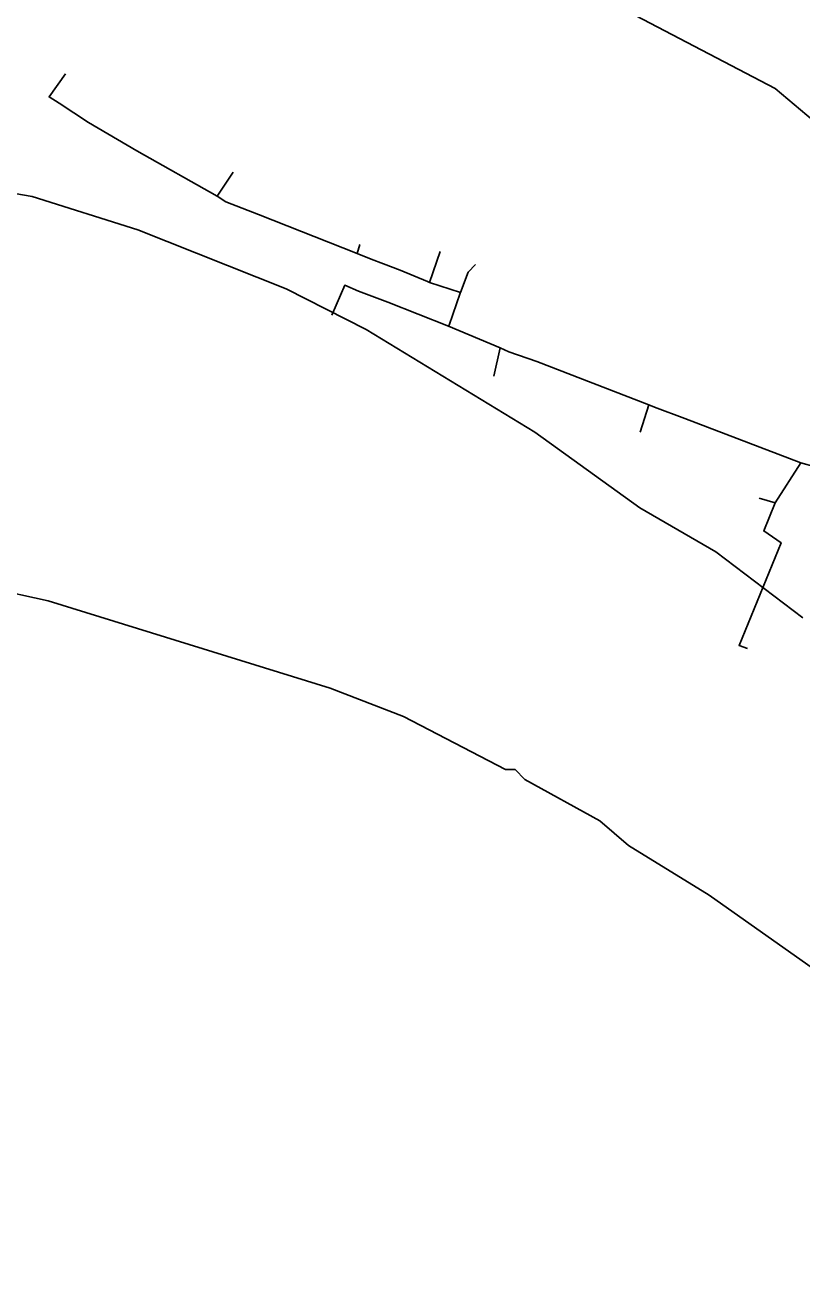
# Model space of a CAD drawing. Extents: x -662620 to -656370, y -1067090 to -1062990.
# Drawn here: x -660059.2 to -659923, y -1064150.8 to -1063930.2 of the extents above; entities that cross this region are included whole.
import ezdxf

# ---------------------------------------------------------------- set-up
doc = ezdxf.new("R2010")
doc.units = 0
for name, color, linetype in [('Ochr__pás__vod__zdroje_II__stupně', 7, 'Continuous'), ('SDELOVACÍ_VEDENÍ_-_PODZEMNÍ', 7, 'Continuous'), ('VRSTEVNICE_ZDŮRAZNĚNÁ', 7, 'Continuous'), ('VRSTEVNICE_ZÁKLADNÍ', 7, 'Continuous')]:
    doc.layers.add(name, color=color, linetype=linetype)

msp = doc.modelspace()

# ---------------------------------------------------------------- linework, layer by layer
at = {"layer": 'Ochr__pás__vod__zdroje_II__stupně'}
msp.add_lwpolyline([(-660464.98, -1064477.66), (-660479.16, -1064319.24), (-660481.94, -1064186.81), (-660479.3, -1063994.59), (-660360.21, -1063702.35), (-660281.08, -1063700.79), (-660243.47, -1063702.35), (-660222.31, -1063711.76), (-660211.34, -1063724.29), (-660187.06, -1063774.43), (-660164.34, -1063811.26), (-660075.02, -1063846.52), (-660042.89, -1063862.97), (-660047.59, -1063878.64), (-659927.67, -1063941.34), (-659907.68, -1063958.21), (-659897.75, -1063968.57), (-659822.34, -1063992.17), (-659732.05, -1064020.39)], dxfattribs=at)
at = {"layer": 'SDELOVACÍ_VEDENÍ_-_PODZEMNÍ'}
for points in [[(-660025.55, -1063960.23), (-660039.63, -1063952.29), (-660048.12, -1063947.29), (-660053.26, -1063943.9), (-660055.03, -1063942.82), (-660052.17, -1063938.76)], [(-660025.55, -1063960.23), (-660039.63, -1063952.29), (-660048.12, -1063947.29), (-660053.26, -1063943.9), (-660055.03, -1063942.82), (-660052.17, -1063938.76)], [(-660025.55, -1063960.23), (-660039.63, -1063952.29), (-660048.12, -1063947.29), (-660053.26, -1063943.9), (-660055.03, -1063942.82), (-660052.17, -1063938.76)], [(-660025.55, -1063960.23), (-660039.63, -1063952.29), (-660048.12, -1063947.29), (-660053.26, -1063943.9), (-660055.03, -1063942.82), (-660052.17, -1063938.76)], [(-660048.12, -1063947.29), (-660053.26, -1063943.9)], [(-660048.12, -1063947.29), (-660053.26, -1063943.9)], [(-660048.12, -1063947.29), (-660053.26, -1063943.9)], [(-660048.12, -1063947.29), (-660053.26, -1063943.9)], [(-660025.55, -1063960.23), (-660022.73, -1063956.01)], [(-660025.55, -1063960.23), (-660022.73, -1063956.01)], [(-660025.55, -1063960.23), (-660022.73, -1063956.01)], [(-660025.55, -1063960.23), (-660022.73, -1063956.01)], [(-660000.99, -1063970.27), (-660018.31, -1063963.43), (-660024.02, -1063961.22), (-660025.55, -1063960.23)], [(-660000.99, -1063970.27), (-660018.31, -1063963.43), (-660024.02, -1063961.22), (-660025.55, -1063960.23)], [(-660000.99, -1063970.27), (-660018.31, -1063963.43), (-660024.02, -1063961.22), (-660025.55, -1063960.23)], [(-660000.99, -1063970.27), (-660018.31, -1063963.43), (-660024.02, -1063961.22), (-660025.55, -1063960.23)], [(-660018.31, -1063963.43), (-660024.02, -1063961.22)], [(-660018.31, -1063963.43), (-660024.02, -1063961.22)], [(-660018.31, -1063963.43), (-660024.02, -1063961.22)], [(-660018.31, -1063963.43), (-660024.02, -1063961.22)], [(-660000.99, -1063970.27), (-660000.51, -1063968.73)], [(-660000.99, -1063970.27), (-660000.51, -1063968.73)], [(-660000.99, -1063970.27), (-660000.51, -1063968.73)], [(-660000.99, -1063970.27), (-660000.51, -1063968.73)], [(-659988.32, -1063975.35), (-659988.64, -1063975.18), (-659993.46, -1063973.18), (-659996.36, -1063972.1), (-659998.53, -1063971.3), (-660000.99, -1063970.27)], [(-659988.32, -1063975.35), (-659988.64, -1063975.18), (-659993.46, -1063973.18), (-659996.36, -1063972.1), (-659998.53, -1063971.3), (-660000.99, -1063970.27)], [(-659988.32, -1063975.35), (-659988.64, -1063975.18), (-659993.46, -1063973.18), (-659996.36, -1063972.1), (-659998.53, -1063971.3), (-660000.99, -1063970.27)], [(-659988.32, -1063975.35), (-659988.64, -1063975.18), (-659993.46, -1063973.18), (-659996.36, -1063972.1), (-659998.53, -1063971.3), (-660000.99, -1063970.27)], [(-659988.32, -1063975.35), (-659986.44, -1063969.95)], [(-659988.32, -1063975.35), (-659986.44, -1063969.95)], [(-659988.32, -1063975.35), (-659986.44, -1063969.95)], [(-659988.32, -1063975.35), (-659986.44, -1063969.95)], [(-659996.36, -1063972.1), (-659998.53, -1063971.3)], [(-659996.36, -1063972.1), (-659998.53, -1063971.3)], [(-659996.36, -1063972.1), (-659998.53, -1063971.3)], [(-659996.36, -1063972.1), (-659998.53, -1063971.3)], [(-659988.64, -1063975.18), (-659993.46, -1063973.18)], [(-659988.64, -1063975.18), (-659993.46, -1063973.18)], [(-659988.64, -1063975.18), (-659993.46, -1063973.18)], [(-659988.64, -1063975.18), (-659993.46, -1063973.18)], [(-659980.25, -1063972.21), (-659981.51, -1063973.56), (-659982.89, -1063977.11)], [(-659980.25, -1063972.21), (-659981.51, -1063973.56), (-659982.89, -1063977.11)], [(-659980.25, -1063972.21), (-659981.51, -1063973.56), (-659982.89, -1063977.11)], [(-659980.25, -1063972.21), (-659981.51, -1063973.56), (-659982.89, -1063977.11)], [(-659988.32, -1063975.35), (-659982.89, -1063977.11)], [(-659988.32, -1063975.35), (-659982.89, -1063977.11)], [(-659988.32, -1063975.35), (-659982.89, -1063977.11)], [(-659988.32, -1063975.35), (-659982.89, -1063977.11)], [(-659984.99, -1063983.05), (-659995.62, -1063978.83), (-660000.76, -1063976.91), (-660003.18, -1063975.85), (-660005.44, -1063981.08)], [(-659984.99, -1063983.05), (-659995.62, -1063978.83), (-660000.76, -1063976.91), (-660003.18, -1063975.85), (-660005.44, -1063981.08)], [(-659984.99, -1063983.05), (-659995.62, -1063978.83), (-660000.76, -1063976.91), (-660003.18, -1063975.85), (-660005.44, -1063981.08)], [(-659984.99, -1063983.05), (-659995.62, -1063978.83), (-660000.76, -1063976.91), (-660003.18, -1063975.85), (-660005.44, -1063981.08)], [(-659995.62, -1063978.83), (-660000.76, -1063976.91)], [(-659995.62, -1063978.83), (-660000.76, -1063976.91)], [(-659995.62, -1063978.83), (-660000.76, -1063976.91)], [(-659995.62, -1063978.83), (-660000.76, -1063976.91)], [(-659984.99, -1063983.05), (-659984.85, -1063982.86), (-659982.94, -1063977.25), (-659982.89, -1063977.11)], [(-659984.99, -1063983.05), (-659984.85, -1063982.86), (-659982.94, -1063977.25), (-659982.89, -1063977.11)], [(-659984.99, -1063983.05), (-659984.85, -1063982.86), (-659982.94, -1063977.25), (-659982.89, -1063977.11)], [(-659984.99, -1063983.05), (-659984.85, -1063982.86), (-659982.94, -1063977.25), (-659982.89, -1063977.11)], [(-659984.85, -1063982.86), (-659982.94, -1063977.25)], [(-659984.85, -1063982.86), (-659982.94, -1063977.25)], [(-659984.85, -1063982.86), (-659982.94, -1063977.25)], [(-659984.85, -1063982.86), (-659982.94, -1063977.25)], [(-659984.99, -1063983.05), (-659975.94, -1063986.8)], [(-659984.99, -1063983.05), (-659975.94, -1063986.8)], [(-659984.99, -1063983.05), (-659975.94, -1063986.8)], [(-659984.99, -1063983.05), (-659975.94, -1063986.8)], [(-659977.04, -1063991.82), (-659975.94, -1063986.8)], [(-659977.04, -1063991.82), (-659975.94, -1063986.8)], [(-659977.04, -1063991.82), (-659975.94, -1063986.8)], [(-659977.04, -1063991.82), (-659975.94, -1063986.8)], [(-659949.84, -1063996.84), (-659969.48, -1063989.24), (-659974.39, -1063987.55), (-659975.94, -1063986.8)], [(-659949.84, -1063996.84), (-659969.48, -1063989.24), (-659974.39, -1063987.55), (-659975.94, -1063986.8)], [(-659949.84, -1063996.84), (-659969.48, -1063989.24), (-659974.39, -1063987.55), (-659975.94, -1063986.8)], [(-659949.84, -1063996.84), (-659969.48, -1063989.24), (-659974.39, -1063987.55), (-659975.94, -1063986.8)], [(-659969.48, -1063989.24), (-659974.39, -1063987.55)], [(-659969.48, -1063989.24), (-659974.39, -1063987.55)], [(-659969.48, -1063989.24), (-659974.39, -1063987.55)], [(-659969.48, -1063989.24), (-659974.39, -1063987.55)], [(-659951.36, -1064001.64), (-659949.84, -1063996.84)], [(-659951.36, -1064001.64), (-659949.84, -1063996.84)], [(-659951.36, -1064001.64), (-659949.84, -1063996.84)], [(-659951.36, -1064001.64), (-659949.84, -1063996.84)], [(-659923.17, -1064007), (-659943.53, -1063999.23), (-659948.84, -1063997.22), (-659949.84, -1063996.84)], [(-659923.17, -1064007), (-659943.53, -1063999.23), (-659948.84, -1063997.22), (-659949.84, -1063996.84)], [(-659923.17, -1064007), (-659943.53, -1063999.23), (-659948.84, -1063997.22), (-659949.84, -1063996.84)], [(-659923.17, -1064007), (-659943.53, -1063999.23), (-659948.84, -1063997.22), (-659949.84, -1063996.84)], [(-659943.53, -1063999.23), (-659948.84, -1063997.22)], [(-659943.53, -1063999.23), (-659948.84, -1063997.22)], [(-659943.53, -1063999.23), (-659948.84, -1063997.22)], [(-659943.53, -1063999.23), (-659948.84, -1063997.22)], [(-659927.66, -1064014.02), (-659923.17, -1064007)], [(-659927.66, -1064014.02), (-659923.17, -1064007)], [(-659927.66, -1064014.02), (-659923.17, -1064007)], [(-659927.66, -1064014.02), (-659923.17, -1064007)], [(-659920.65, -1064007.7), (-659923.17, -1064007)], [(-659920.65, -1064007.7), (-659923.17, -1064007)], [(-659920.65, -1064007.7), (-659923.17, -1064007)], [(-659920.65, -1064007.7), (-659923.17, -1064007)], [(-659932.52, -1064039.54), (-659934, -1064039), (-659926.62, -1064021.03), (-659929.69, -1064018.92), (-659927.66, -1064014.02)], [(-659932.52, -1064039.54), (-659934, -1064039), (-659926.62, -1064021.03), (-659929.69, -1064018.92), (-659927.66, -1064014.02)], [(-659932.52, -1064039.54), (-659934, -1064039), (-659926.62, -1064021.03), (-659929.69, -1064018.92), (-659927.66, -1064014.02)], [(-659932.52, -1064039.54), (-659934, -1064039), (-659926.62, -1064021.03), (-659929.69, -1064018.92), (-659927.66, -1064014.02)], [(-659930.5, -1064013.2), (-659927.66, -1064014.02)], [(-659930.5, -1064013.2), (-659927.66, -1064014.02)], [(-659930.5, -1064013.2), (-659927.66, -1064014.02)], [(-659930.5, -1064013.2), (-659927.66, -1064014.02)]]:
    msp.add_lwpolyline(points, dxfattribs=at)
at = {"layer": 'VRSTEVNICE_ZDŮRAZNĚNÁ'}
msp.add_lwpolyline([(-659922.82, -1064034.19), (-659938.11, -1064022.61), (-659951.4, -1064014.9), (-659969.84, -1064001.6), (-659999.43, -1063983.59), (-660013.44, -1063976.45), (-660039.45, -1063966.16), (-660058.03, -1063960.29), (-660072.9, -1063957.72)], dxfattribs=at)
at = {"layer": 'VRSTEVNICE_ZÁKLADNÍ'}
msp.add_lwpolyline([(-659915.96, -1064099.23), (-659939.25, -1064082.79), (-659953.4, -1064074.07), (-659958.41, -1064069.78), (-659971.56, -1064062.49), (-659973.27, -1064060.78), (-659974.99, -1064060.78), (-659992.85, -1064051.49), (-660005.72, -1064046.48), (-660055.17, -1064031.19), (-660075.47, -1064026.76)], dxfattribs=at)
msp.add_lwpolyline([(-659915.96, -1064099.23), (-659939.25, -1064082.79), (-659953.4, -1064074.07), (-659958.41, -1064069.78), (-659971.56, -1064062.49), (-659973.27, -1064060.78), (-659974.99, -1064060.78), (-659992.85, -1064051.49), (-660005.72, -1064046.48), (-660055.17, -1064031.19), (-660075.47, -1064026.76)], dxfattribs=at)

doc.saveas('drawing.dxf')
